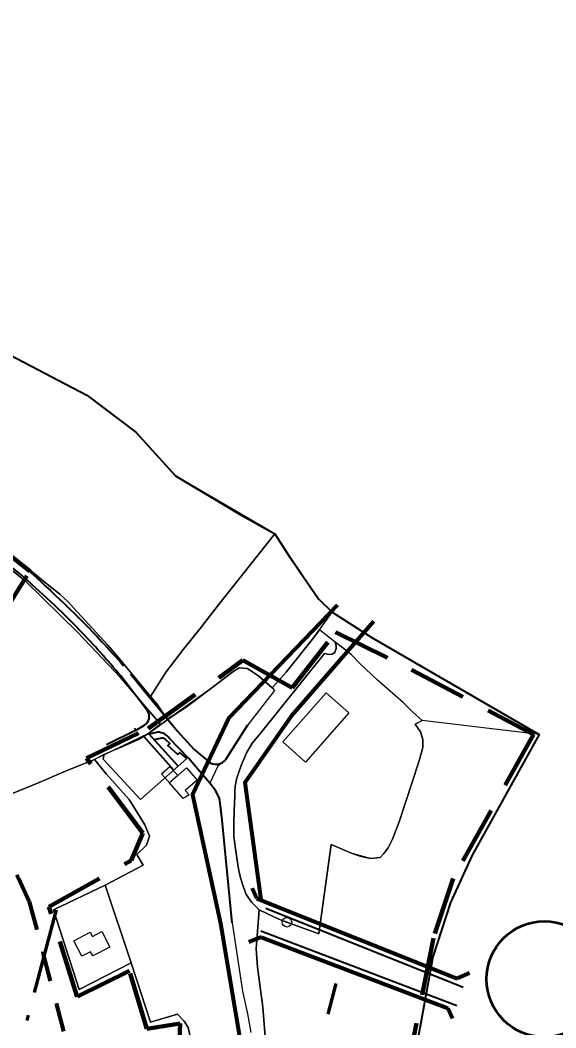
# Model space of a CAD drawing. Extents: x 645880 to 658994, y 884400 to 894744.
# Drawn here: x 658131 to 658409, y 893684 to 894206 of the extents above; entities that cross this region are included whole.
import ezdxf

# ---------------------------------------------------------------- set-up
doc = ezdxf.new("R2010")
doc.units = 0
doc.header["$LTSCALE"] = 10
doc.header["$PDMODE"] = 32
doc.header["$PDSIZE"] = 5
for name, pattern in [('DOT_DASHED', [7.7, 5, -1.2, 0.3, -1.2]), ('MEDIUM_DASHED', [4.5, 3, -1.5]), ('SHORT_DASHED', [2.7, 1.5, -1.2])]:
    doc.linetypes.add(name, pattern=pattern)
for name, color, linetype, lineweight in [('13', 7, 'Continuous', 25), ('15', 7, 'MEDIUM_DASHED', 100), ('21', 7, 'Continuous', 25), ('31', 7, 'Continuous', 25), ('40', 7, 'Continuous', 80), ('41', 7, 'Continuous', 40), ('43', 7, 'Continuous', 25), ('45', 7, 'Continuous', 25), ('55', 7, 'Continuous', 25), ('59', 7, 'Continuous', 40), ('6', 7, 'Continuous', 25), ('8', 7, 'Continuous', 25)]:
    doc.layers.add(name, color=color, linetype=linetype, lineweight=lineweight)

msp = doc.modelspace()

# ---------------------------------------------------------------- linework, layer by layer
at = {"layer": '13'}
for p, q in [((658173.89, 893822.93), (658174.5, 893825.43)), ((658217.26, 893823.13), (658193.38, 893801.91))]:
    msp.add_line(p, q, dxfattribs=at)
msp.add_lwpolyline([(658174.5, 893825.43), (658184.45, 893829.57), (658192.21, 893833.07), (658197.44, 893836.14), (658200.44, 893832.97), (658203.44, 893833.77), (658204.23, 893833.83), (658205.05, 893833.7), (658205.76, 893833.42), (658206.5, 893832.9), (658208.57, 893831.02), (658207.44, 893830.03), (658212.66, 893825.3), (658213.78, 893826.29), (658217.26, 893823.13)], dxfattribs=at)
at = {"layer": '15'}
for points in [[(658118.53, 893892.48), (658135.93, 893920.34), (658035, 893999.74)], [(658271.86, 893859.9), (658294.4, 893888.67), (658333.87, 893869.22), (658397.09, 893835.57), (658355.34, 893760.97), (658345.21, 893730.15), (658324.56, 893626.35), (658326.18, 893565.54), (658329.82, 893531.88), (658330.62, 893468.63), (658337.11, 893409.83), (658336.7, 893350.23), (658336.29, 893306.44), (658326.56, 893216.03)], [(658212.72, 893655.96), (658213.93, 893685.96), (658196.51, 893683.12), (658187.58, 893713.13), (658160.44, 893699.75), (658145.85, 893746.38), (658188.4, 893770.3), (658194.47, 893784.48), (658165.29, 893823.41), (658197.31, 893838.81), (658246.34, 893874.09), (658271.86, 893859.9)]]:
    msp.add_lwpolyline(points, dxfattribs=at)
at = {"layer": '21'}
for points in [[(658339.26, 893842.99), (658334.4, 893847.34), (658329.74, 893851.98), (658315.99, 893863.98), (658306.99, 893872.48), (658302.74, 893876.98), (658298.87, 893879.98), (658294.22, 893883.58), (658294.76, 893881.66)], [(658288.78, 893877.64), (658254.92, 893835.67), (658251.3, 893831.29)], [(658294.76, 893881.66), (658294.72, 893880.15), (658294.11, 893878.22), (658292.7, 893877.25), (658291.04, 893877.05), (658288.78, 893877.64)], [(658292.21, 893778.66), (658298.24, 893775.98), (658302.99, 893773.98), (658307.74, 893772.48), (658312.49, 893771.48), (658317.49, 893771.98), (658319.49, 893773.98), (658321.74, 893776.98), (658323.99, 893781.48), (658327.49, 893790.48), (658327.49, 893790.48), (658337.56, 893821.57), (658339.62, 893828.98), (658339.62, 893832.98), (658338.49, 893836.98), (658335.74, 893840.98), (658339.26, 893842.99)], [(658251.3, 893831.29), (658248.28, 893826.08), (658245.56, 893819.66), (658244.05, 893815.66), (658243.15, 893812.56), (658242.39, 893808.86), (658242.16, 893806.14), (658242.14, 893803.58), (658242.04, 893800.63), (658241.71, 893790.28)], [(658241.71, 893790.28), (658241.64, 893782.71), (658242.9, 893773.93), (658244.15, 893765.98), (658245.2, 893761.38), (658246.45, 893756.99), (658248.12, 893752.81), (658251.05, 893748.63), (658254.81, 893744.86), (658258.82, 893742.88)], [(658269.2, 893738.4), (658285.76, 893732.3), (658292.21, 893778.66)], [(658258.82, 893742.88), (658265.07, 893739.98), (658269.2, 893738.4)]]:
    msp.add_lwpolyline(points, dxfattribs=at)
msp.add_point((658269.2, 893738.4), dxfattribs=at)
at = {"layer": '31'}
for points in [[(658169.47, 893822.69), (658174.5, 893825.43), (658184.45, 893829.57), (658192.21, 893833.07), (658197.44, 893836.14), (658201.12, 893839.1), (658203.73, 893840.94), (658197.01, 893848.8), (658182.97, 893865.22), (658160.79, 893888.5), (658133.73, 893915.06), (658127.29, 893920.22)], [(658169.47, 893822.69), (658154.43, 893816.7), (658140.74, 893810.76), (658123.56, 893803.71), (658103.27, 893793.77), (658085.67, 893783.83), (658073.66, 893774.71), (658064.55, 893763.73), (658055.44, 893747.58), (658051.51, 893739.5), (658050.26, 893731), (658049.44, 893717.33), (658049.44, 893706.77), (658047.57, 893701.79), (658041.36, 893693.72), (658032.89, 893684.43)], [(658032.89, 893684.43), (658041.36, 893693.72), (658047.57, 893701.79), (658049.44, 893706.77), (658049.44, 893717.33), (658050.26, 893731), (658051.51, 893739.5), (658055.44, 893747.58), (658064.55, 893763.73), (658073.66, 893774.71), (658085.67, 893783.83), (658103.27, 893793.77), (658123.56, 893803.71), (658140.74, 893810.76), (658154.43, 893816.7), (658169.47, 893822.69)], [(658219.44, 893677.54), (658217.97, 893683.8), (658216.01, 893687.03), (658212.47, 893690.69), (658198.45, 893686.6), (658188.51, 893717.27), (658161.52, 893703.56), (658148.13, 893744.74), (658174.95, 893757.6), (658194.76, 893767.92), (658191.48, 893773.41), (658196.42, 893778.31), (658197.94, 893783.01), (658195.59, 893788.81), (658187.45, 893801.94), (658175.43, 893815.34), (658169.47, 893822.69)]]:
    msp.add_lwpolyline(points, dxfattribs=at)
at = {"layer": '40'}
for points in [[(658295.38, 893902.63), (658239.03, 893844.15), (658220.24, 893804.47), (658234.85, 893737.64), (658246.33, 893668.72), (658225.46, 893597.71), (658193.11, 893525.66), (658202.5, 893487.02)], [(658314.17, 893894.27), (658271.38, 893845.19), (658247.38, 893810.73), (658255.73, 893750.17)]]:
    msp.add_lwpolyline(points, dxfattribs=at)
at = {"layer": '41'}
for p, q in [((658196.87, 893847.84), (658183.13, 893866.06)), ((658190.76, 893837.7), (658195.47, 893840.56)), ((658237.8, 893823.01), (658248.95, 893840.67)), ((658202.3, 893836.9), (658197.84, 893835.82)), ((658212.92, 893819.27), (658197.84, 893835.82)), ((658221.11, 893827.81), (658212.54, 893837.35)), ((658210.6, 893817.21), (658195.19, 893834.47)), ((658204.23, 893833.83), (658200.44, 893832.97)), ((658221.11, 893827.81), (658228.32, 893821.78)), ((658240.89, 893738), (658235.58, 893791.19)), ((658258.34, 893745.61), (658360.66, 893704.74)), ((658255.68, 893733.99), (658357.34, 893695.22))]:
    msp.add_line(p, q, dxfattribs=at)
at = {"layer": '41', "lineweight": 80}
for p, q in [((658253.54, 893750.75), (658251.14, 893756.11)), ((658253.54, 893750.75), (658357.51, 893709.23)), ((658255.87, 893730.7), (658249.55, 893727.99)), ((658255.87, 893730.7), (658352.62, 893693.81)), ((658363.83, 893711.95), (658357.51, 893709.23)), ((658355.01, 893688.46), (658352.62, 893693.81))]:
    msp.add_line(p, q, dxfattribs=at)
at = {"layer": '41'}
for points in [[(658131.3, 893918.56), (658122.7, 893925.5), (658096.3, 893946.58), (658079.81, 893959.97), (658065.67, 893971.58), (658058.09, 893978.05), (658025.98, 894004.05), (658014.98, 894012.55), (658015, 894012.53)], [(658188.04, 893867.06), (658194.7, 893858.93), (658212.54, 893837.35)], [(658190.14, 893838.96), (658190.76, 893837.7), (658175.61, 893830.3)], [(658217.26, 893823.13), (658213.78, 893826.29), (658212.66, 893825.3), (658207.44, 893830.03), (658208.57, 893831.02), (658206.5, 893832.9)], [(658235.58, 893791.19), (658234.32, 893802.64), (658232.11, 893806.55), (658229.29, 893810.39), (658223.92, 893816.63), (658218.24, 893823.43), (658208.3, 893833.57)]]:
    msp.add_lwpolyline(points, dxfattribs=at)
at = {"layer": '41', "linetype": 'SHORT_DASHED', "lineweight": 80}
msp.add_lwpolyline([(658135.58, 893749.15), (658142.74, 893722.59), (658163.03, 893644.67)], dxfattribs=at)
at = {"layer": '41'}
for centre, radius, start, end in [((658192.87, 893844.83), 5, 301.2492, 37.0078), ((658201.93, 893829.15), 7.75, 34.7126, 87.2421), ((658204.42, 893831.06), 2.77, 41.4643, 93.9787), ((658232.49, 893826.77), 6.5, 230.1102, 324.7276)]:
    msp.add_arc(centre, radius, start, end, dxfattribs=at)
at = {"layer": '41', "linetype": 'SHORT_DASHED', "lineweight": 80}
msp.add_arc((657304.28, 893371.06), 913.24, 24.45688, 31.0983, dxfattribs=at)
at = {"layer": '41'}
for points in [[(658183.13, 893866.06), (658161.74, 893889.78), (658131.3, 893918.56)], [(658134.13, 893921.78), (658173.17, 893883.87), (658184.47, 893871.29)]]:
    msp.add_spline(points, degree=3, dxfattribs=at)
at = {"layer": '43'}
for points in [[(658263.02, 893939.57), (658211.44, 893969.73), (658190.94, 893992.35), (658165.5, 894011.54), (658118.16, 894036.22), (658118.16, 894036.22), (658082.12, 894060.9), (658012.69, 894101.71), (658012.69, 894101.71), (657984.43, 894115.42), (657936.37, 894140.78), (657870.65, 894164.77), (657808.01, 894194.85), (657775.96, 894211.39), (657754.06, 894227.15), (657699.64, 894252.51), (657699.64, 894252.51), (657643.11, 894256.63)], [(657881.41, 894117.14), (657905.16, 894105.23), (657927.34, 894089.42), (657932.47, 894085.33), (657950.22, 894071.83), (657955.46, 894067.74), (657972.46, 894054.24), (657975.87, 894049.92), (657980.24, 894046.42), (657990.24, 894037.92), (657999.37, 894030.92), (658026.87, 894008.92), (658030.24, 894005.42), (658052.24, 893986.92), (658066.99, 893973.92), (658083.49, 893960.92), (658092.87, 893953.42), (658100.99, 893947.42), (658106.24, 893942.92), (658114.8, 893936.67), (658123.37, 893930.42), (658131.87, 893924.42)], [(658263.02, 893939.57), (658233.68, 893902.87), (658224.23, 893890.57), (658215.62, 893879.86), (658206.64, 893868.08), (658198.49, 893855.41), (658201.72, 893851.48), (658207.11, 893843.61)], [(658198.49, 893855.41), (658206.64, 893868.08), (658215.62, 893879.86), (658224.23, 893890.57), (658233.68, 893902.87), (658263.02, 893939.57), (658270.09, 893928.6), (658285.64, 893905.98), (658263.02, 893939.57)], [(658261.58, 893859.89), (658264.85, 893863.4), (658268.87, 893867.92), (658283.24, 893885.92), (658292.7, 893899.12), (658285.64, 893905.98), (658270.09, 893928.6), (658263.02, 893939.57)], [(658131.87, 893924.42), (658143.24, 893914.92), (658151.49, 893908.42), (658155.74, 893904.42), (658158.87, 893900.92), (658162.49, 893896.92), (658176.37, 893881.92), (658181.62, 893875.92), (658198.49, 893855.41)], [(658207.11, 893843.61), (658216.99, 893849.81), (658228.87, 893858.75), (658241.1, 893868.16), (658244.51, 893870.28), (658248.86, 893869.92), (658254.61, 893865.92), (658261.58, 893859.89)], [(658335.74, 893840.98), (658338.49, 893836.98), (658339.62, 893832.98), (658339.62, 893828.98), (658337.56, 893821.57), (658327.49, 893790.48), (658323.99, 893781.48), (658321.74, 893776.98), (658319.49, 893773.98), (658317.49, 893771.98), (658312.49, 893771.48), (658302.99, 893773.98), (658292.21, 893778.66), (658285.76, 893732.3), (658269.2, 893738.4), (658265.07, 893739.98), (658258.82, 893742.88), (658254.81, 893744.86), (658253.33, 893724.66), (658253.96, 893715.11), (658256.72, 893694.42), (658258.32, 893674.7)], [(658331.19, 893240.81), (658332.04, 893259.38), (658334.17, 893275.89), (658339.7, 893308.07), (658339.7, 893308.07), (658339.95, 893402.88), (658337.12, 893435.1), (658335, 893460.46), (658332.88, 893528.33), (658328.64, 893561.23), (658327.93, 893627.72), (658344.82, 893720.42), (658354, 893748.52), (658365.31, 893773.2), (658399.94, 893835.58), (658339.26, 893842.99), (658337.08, 893841.74), (658335.74, 893840.98)]]:
    msp.add_lwpolyline(points, dxfattribs=at)
msp.add_lwpolyline([(658294.22, 893883.58), (658286.03, 893889.81), (658292.7, 893899.12), (658313.72, 893885.62), (658313.72, 893885.62), (658313.72, 893885.62), (658399.94, 893835.58), (658339.26, 893842.99), (658334.4, 893847.34), (658329.74, 893851.98), (658315.99, 893863.98), (658306.99, 893872.48), (658302.74, 893876.98)], close=True, dxfattribs=at)
at = {"layer": '45', "linetype": 'DOT_DASHED', "lineweight": 70}
msp.add_lwpolyline([(658032.74, 891178.84), (657962.16, 891450), (657912.65, 891632.07), (657880.45, 891775.54), (657862.08, 891924.55), (657862.75, 892057.96), (657880.13, 892212.9), (657948.63, 892498.48), (658035.94, 892864.43), (658113.04, 893179.94), (658123.49, 893235.71), (658127.65, 893288.31), (658121.92, 893384.59), (658110.78, 893490.65), (658118.71, 893627.43), (658149.69, 893744.87)], dxfattribs=at)
at = {"layer": '45', "linetype": 'MEDIUM_DASHED', "lineweight": 70}
msp.add_lwpolyline([(658177.94, 891216.48), (658107.15, 891488.48), (658058.27, 891668.19), (658028.42, 891801.21), (658012.13, 891933.39), (658012.71, 892049.2), (658028.16, 892186.95), (658094.51, 892463.58), (658181.75, 892829.22), (658259.72, 893148.31), (658272.39, 893215.94), (658278, 893286.86), (658271.45, 893396.89), (658261.24, 893494.17), (658267.59, 893603.71), (658294.73, 893706.6)], dxfattribs=at)
at = {"layer": '45', "lineweight": 53}
msp.add_circle((658402.69, 893708.9), 30, dxfattribs=at)
at = {"layer": '55'}
for points in [[(658286.03, 893889.81), (658283.24, 893885.92), (658268.87, 893867.92), (658264.85, 893863.4), (658261.58, 893859.89)], [(658288.78, 893877.64), (658291.04, 893877.05), (658292.7, 893877.25), (658294.11, 893878.22), (658294.72, 893880.15), (658294.76, 893881.66), (658294.22, 893883.58), (658286.03, 893889.81)], [(658251.3, 893831.29), (658254.92, 893835.67), (658288.78, 893877.64)], [(658261.58, 893859.89), (658254.61, 893865.92), (658248.86, 893869.92), (658244.51, 893870.28), (658241.1, 893868.16), (658228.87, 893858.75), (658209.47, 893844.98), (658197.44, 893836.14), (658169.47, 893822.69), (658175.43, 893815.34), (658187.45, 893801.94)], [(658242.14, 893803.58), (658242.16, 893806.14), (658242.39, 893808.86), (658243.15, 893812.56), (658244.05, 893815.66), (658245.56, 893819.66), (658248.28, 893826.08), (658251.3, 893831.29)], [(658187.45, 893801.94), (658195.59, 893788.81), (658197.94, 893783.01), (658196.42, 893778.31), (658191.48, 893773.41), (658194.76, 893767.92), (658174.95, 893757.6), (658188.51, 893717.27), (658198.45, 893686.6), (658212.47, 893690.69), (658216.01, 893687.03), (658217.97, 893683.8), (658219.44, 893677.54), (658215.38, 893649.09), (658200.71, 893654.12), (658192.12, 893634.81), (658181.89, 893610.19), (658166.71, 893571.87), (658158.35, 893550.54), (658154.22, 893534.01)], [(658248.12, 893752.81), (658246.45, 893756.99), (658245.2, 893761.38), (658244.15, 893765.98), (658242.9, 893773.93), (658241.64, 893782.71), (658241.71, 893790.28), (658242.04, 893800.63), (658242.14, 893803.58)], [(658259, 893646.54), (658258.32, 893654.72), (658258.32, 893674.7), (658256.72, 893694.42), (658253.96, 893715.11), (658253.33, 893724.66), (658254.81, 893744.86), (658251.05, 893748.63), (658248.12, 893752.81)]]:
    msp.add_lwpolyline(points, dxfattribs=at)
at = {"layer": '59'}
msp.add_lwpolyline([(657775.96, 894211.39), (657814.83, 894191.51), (657870.65, 894164.77), (657936.37, 894140.78), (657984.43, 894115.42), (658012.69, 894101.71), (658044.66, 894082.83), (658082.12, 894060.9), (658118.16, 894036.22), (658165.5, 894011.54), (658190.94, 893992.35), (658211.44, 893969.73), (658244.65, 893949.85), (658263.02, 893939.57), (658270.09, 893928.6), (658285.64, 893905.98), (658292.7, 893899.12), (658313.72, 893885.62), (658399.94, 893835.58), (658365.31, 893773.2), (658354, 893748.52), (658344.82, 893720.42), (658327.93, 893627.72)], dxfattribs=at)
at = {"layer": '6'}
for points in [[(658278.83, 893821.34), (658267.06, 893831.77), (658289.6, 893857.22), (658301.37, 893846.8)], [(658204.18, 893815.21), (658208.54, 893819.03), (658212.63, 893814.38), (658208.27, 893810.55)], [(658215.4, 893802.44), (658208.27, 893810.55), (658217.14, 893818.34), (658222.68, 893812.03), (658216.52, 893806.62), (658218.5, 893804.36)]]:
    msp.add_lwpolyline(points, close=True, dxfattribs=at)
for points in [[(658158.81, 893728.79), (658167.23, 893733.18), (658168.39, 893730.96), (658173.26, 893733.5), (658177.42, 893725.52), (658168.55, 893720.9), (658167.4, 893723.12)], [(658167.4, 893723.12), (658162.96, 893720.81), (658158.81, 893728.79)]]:
    msp.add_lwpolyline(points, dxfattribs=at)
at = {"layer": '8'}
msp.add_line((658188.51, 893717.27), (658174.95, 893757.6), dxfattribs=at)
for points in [[(658176.37, 893881.92), (658162.49, 893896.92), (658158.87, 893900.92), (658155.74, 893904.42), (658151.49, 893908.42), (658143.24, 893914.92), (658131.87, 893924.42), (658123.37, 893930.42)], [(658127.29, 893920.22), (658133.73, 893915.06), (658160.79, 893888.5), (658182.97, 893865.22), (658197.01, 893848.8), (658203.73, 893840.94), (658201.12, 893839.1), (658197.44, 893836.14), (658209.47, 893844.98)], [(658209.42, 893845.06), (658207.11, 893843.61), (658201.72, 893851.48), (658198.49, 893855.41), (658181.62, 893875.92), (658176.37, 893881.92)], [(658174.95, 893757.6), (658194.76, 893767.92), (658191.48, 893773.41), (658196.42, 893778.31), (658197.94, 893783.01), (658195.59, 893788.81), (658187.45, 893801.94), (658175.43, 893815.34), (658169.47, 893822.69), (658174.5, 893825.43), (658173.89, 893822.93), (658193.38, 893801.91), (658217.26, 893823.13), (658213.78, 893826.29), (658212.66, 893825.3), (658207.44, 893830.03), (658208.57, 893831.02), (658206.5, 893832.9), (658205.76, 893833.42), (658205.05, 893833.7), (658204.23, 893833.83), (658203.44, 893833.77), (658200.44, 893832.97), (658197.44, 893836.14), (658201.12, 893839.1), (658209.47, 893844.98), (658216.99, 893849.81), (658228.87, 893858.75), (658241.1, 893868.16), (658244.51, 893870.28), (658248.86, 893869.92), (658254.61, 893865.92), (658261.58, 893859.89), (658262.74, 893858.5), (658248.95, 893840.67), (658248.95, 893840.67), (658237.8, 893823.01), (658237.48, 893822.6), (658233.46, 893819.22), (658229.29, 893810.39), (658232.11, 893806.55), (658234.32, 893802.64), (658235.16, 893796.08), (658235.58, 893791.19), (658240.89, 893738), (658246.19, 893702.57), (658248.74, 893690.89), (658250.43, 893681.22)], [(658174.95, 893757.6), (658148.13, 893744.74), (658161.52, 893703.56)], [(658174.95, 893757.6), (658148.13, 893744.74), (658161.52, 893703.56)], [(658161.52, 893703.56), (658188.51, 893717.27), (658174.95, 893757.6)], [(658161.52, 893703.56), (658188.51, 893717.27), (658174.95, 893757.6)], [(658219.44, 893677.54), (658217.97, 893683.8), (658216.01, 893687.03), (658212.47, 893690.69), (658198.45, 893686.6), (658188.51, 893717.27)]]:
    msp.add_lwpolyline(points, dxfattribs=at)

doc.saveas('drawing.dxf')
